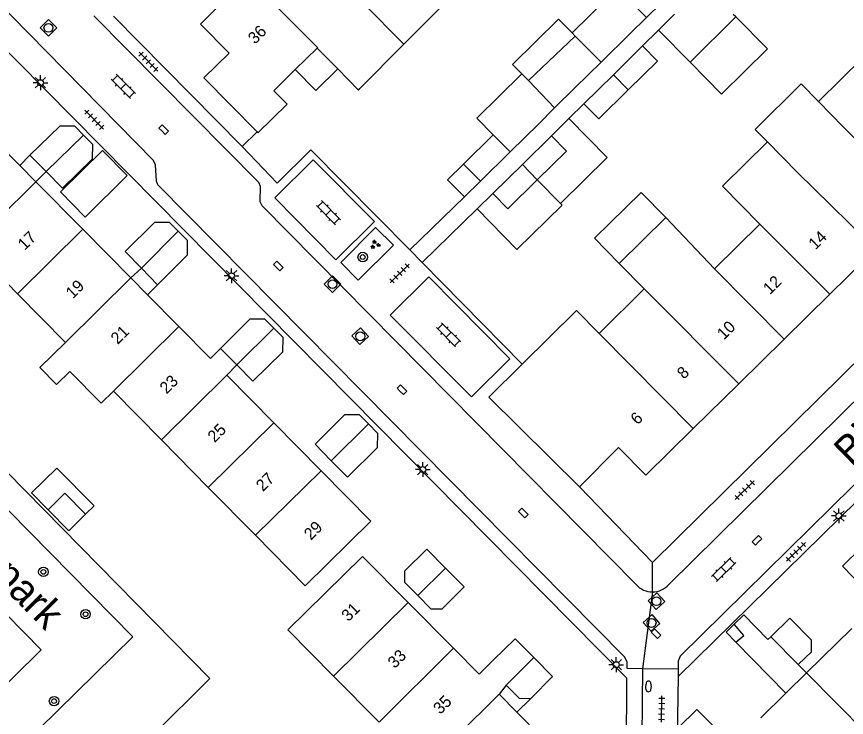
# Model space of a CAD drawing. Extents: x 128000 to 131008, y 398996 to 402500.
# Drawn here: x 129798.2 to 129868.5, y 399165.2 to 399224.5 of the extents above; entities that cross this region are included whole.
import ezdxf

# ---------------------------------------------------------------- set-up
doc = ezdxf.new("R2010")
doc.units = 0
for name, color, linetype in [('gg-afsc-erfafscheiding', 7, 'Continuous'), ('gg-afsc-hekwerk', 7, 'Continuous'), ('gg-afsc-muur', 7, 'Continuous'), ('gg-anno-huisnummerreeks BGT', 7, 'Continuous'), ('gg-anno-openbare ruimte label', 7, 'Continuous'), ('gg-bbg-bijgebouw', 7, 'Continuous'), ('gg-bbg-gedigitaliseerde bebouwing', 7, 'Continuous'), ('gg-bbg-gedigitaliseerde bijgebouw', 7, 'Continuous'), ('gg-bbg-hoofdgebouw', 7, 'Continuous'), ('gg-bbg-luifel en loopbrug', 7, 'Continuous'), ('gg-bbg-tussenscheiding', 7, 'Continuous'), ('gg-knt-verharding', 7, 'Continuous'), ('gt-grn-weggrens', 7, 'Continuous'), ('gt-symb-boom', 7, 'Continuous'), ('gt-symb-brandkraan', 7, 'Continuous'), ('gt-symb-groenvak', 7, 'Continuous'), ('gt-symb-klinker verharding', 7, 'Continuous'), ('gt-symb-kolk', 7, 'Continuous'), ('gt-symb-lichtmast', 7, 'Continuous'), ('gt-symb-rioolschacht', 7, 'Continuous'), ('gt-symb-tegel verharding', 7, 'Continuous')]:
    doc.layers.add(name, color=color, linetype=linetype)

# ---------------------------------------------------------------- blocks, each defined once
blk = doc.blocks.new('gt0-LMAST')
at = {"layer": 'gt-symb-lichtmast'}
for p, q in [((-0.182, 0.173), (-0.447, 0.438)), ((-0.005, 0.246), (-0.005, 0.621)), ((0.172, 0.173), (0.437, 0.438)), ((-0.255, -0.004), (-0.63, -0.004)), ((-0.182, -0.181), (-0.447, -0.446)), ((-0.005, -0.254), (-0.005, -0.629)), ((0.437, -0.446), (0.172, -0.181)), ((0.245, -0.004), (0.62, -0.004))]:
    blk.add_line(p, q, dxfattribs=at)
blk.add_circle((-0.005, -0.004), 0.25, dxfattribs=at)
blk = doc.blocks.new('gt0-RS')
at = {"layer": 'gt-symb-rioolschacht'}
blk.add_lwpolyline([(-0.5, -0.5), (0.5, -0.5), (0.5, 0.5), (-0.5, 0.5)], close=True, dxfattribs=at)
blk.add_circle((0, 0), 0.375, dxfattribs=at)
blk = doc.blocks.new('gt0-BOOM')
at = {"layer": 'gt-symb-boom'}
for radius in [0.4, 0.2]:
    blk.add_circle((0, 0), radius, dxfattribs=at)
blk = doc.blocks.new('gt0-GRVAK')
at = {"layer": 'gt-symb-groenvak'}
for p, q in [((-0.11, 0.189), (-0.228, 0.24)), ((-0.182, 0.153), (0.088, 0.153)), ((-0.091, 0.211), (-0.156, 0.322)), ((-0.047, 0.214), (-0.047, 0.393)), ((-0.004, 0.211), (0.061, 0.322)), ((0.015, 0.189), (0.133, 0.24)), ((0.262, -0.052), (0.197, 0.059)), ((0.305, -0.049), (0.305, 0.13)), ((0.349, -0.052), (0.414, 0.059)), ((-0.245, -0.228), (-0.363, -0.177)), ((-0.318, -0.264), (-0.047, -0.264)), ((-0.226, -0.206), (-0.291, -0.095)), ((-0.183, -0.203), (-0.183, -0.024)), ((-0.139, -0.206), (-0.074, -0.095)), ((-0.12, -0.228), (-0.002, -0.177)), ((0.243, -0.074), (0.125, -0.023)), ((0.17, -0.11), (0.441, -0.11)), ((0.368, -0.074), (0.486, -0.023))]:
    blk.add_line(p, q, dxfattribs=at)
blk = doc.blocks.new('gt0-TEG1')
at = {"layer": 'gt-symb-tegel verharding'}
for p, q in [((-1.125, 0), (1.125, 0)), ((-0.9, -0.25), (-0.9, 0.25)), ((-0.45, -0.25), (-0.45, 0.25)), ((0, -0.25), (0, 0.25)), ((0.45, -0.25), (0.45, 0.25)), ((0.9, -0.25), (0.9, 0.25))]:
    blk.add_line(p, q, dxfattribs=at)
blk = doc.blocks.new('gt0-KOLK')
at = {"layer": 'gt-symb-kolk'}
blk.add_lwpolyline([(0, 0), (0.375, 0), (0.375, 0.4), (-0.375, 0.4), (-0.375, 0), (0, 0)], dxfattribs=at)
blk = doc.blocks.new('gt0-KL1')
at = {"layer": 'gt-symb-klinker verharding'}
for p, q in [((-1.15, 0.3), (1.15, 0.3)), ((-1, -0.3), (-1, 0.3)), ((-0.5, 0.3), (-0.5, 0.45)), ((0, -0.3), (0, 0.3)), ((0.5, 0.3), (0.5, 0.45)), ((1, -0.3), (1, 0.3)), ((-1.15, -0.3), (1.15, -0.3)), ((-0.5, -0.45), (-0.5, -0.3)), ((0.5, -0.45), (0.5, -0.3))]:
    blk.add_line(p, q, dxfattribs=at)
blk = doc.blocks.new('gt0-BR')
at = {"layer": 'gt-symb-brandkraan'}
for centre, radius, start, end in [((-0.244, 0), 0.206, 107.56694, 252.43307), ((0.599, -2.664), 3, 106.89205, 107.56694), ((0, -0.691), 0.938, 73.10799, 106.89205), ((-0.599, -2.664), 3, 72.43309, 73.10799), ((0.244, 0), 0.206, 287.56695, 72.43309), ((0.599, 2.664), 3, 252.43307, 253.10797), ((0, 0.691), 0.938, 253.10797, 286.89206), ((-0.599, 2.664), 3, 286.89206, 287.56695)]:
    blk.add_arc(centre, radius, start, end, dxfattribs=at)

msp = doc.modelspace()

# ---------------------------------------------------------------- linework, layer by layer
at = {"layer": 'gg-afsc-erfafscheiding'}
for p, q in [((129851.217, 399222.019), (129852.577, 399223.364)), ((129844.993, 399215.87), (129846.259, 399217.115)), ((129817.326, 399213.497), (129818.602, 399214.739)), ((129836.14, 399209.255), (129831.522, 399204.767))]:
    msp.add_line(p, q, dxfattribs=at)
for points in [[(129831.522, 399204.767), (129823.138, 399213.213), (129820.296, 399210.4), (129817.326, 399213.497)], [(129809.71, 399163.59), (129814.59, 399168.46), (129787.991, 399195.526)]]:
    msp.add_lwpolyline(points, dxfattribs=at)
at = {"layer": 'gg-afsc-hekwerk'}
msp.add_lwpolyline([(129780.608, 399176.533), (129772.199, 399185.089), (129779.419, 399192.157), (129800.313, 399170.864), (129793.117, 399163.804), (129786.287, 399170.754)], dxfattribs=at)
at = {"layer": 'gg-afsc-muur'}
for p, q in [((129832.571, 399203.673), (129837.215, 399208.218)), ((129841.027, 399195.063), (129832.571, 399203.673)), ((129845.876, 399184.676), (129852.055, 399178.285))]:
    msp.add_line(p, q, dxfattribs=at)
at = {"layer": 'gg-bbg-bijgebouw'}
for p, q in [((129851.555, 399224.438), (129852.815, 399225.679)), ((129850.169, 399223.073), (129851.555, 399224.438)), ((129850.169, 399223.073), (129847.707, 399220.645)), ((129848.754, 399219.582), (129851.217, 399222.019)), ((129846.259, 399217.115), (129848.754, 399219.582)), ((129842.466, 399215.467), (129843.783, 399216.772)), ((129842.466, 399215.467), (129840.006, 399213.045)), ((129841.048, 399211.985), (129843.507, 399214.407)), ((129799.37, 399212.77), (129800.733, 399211.377)), ((129840.006, 399213.045), (129837.504, 399210.581)), ((129838.538, 399209.512), (129841.048, 399211.985)), ((129810.17, 399201.8), (129808.809, 399203.191)), ((129859.116, 399171.514), (129863.354, 399167.2)), ((129864.41, 399169.64), (129865.11, 399168.929))]:
    msp.add_line(p, q, dxfattribs=at)
for points in [[(129847.707, 399220.645), (129845.526, 399218.495), (129843.783, 399216.772)], [(129803.911, 399214.464), (129803.16, 399215.23), (129801.89, 399215.24), (129799.37, 399212.77)], [(129803.911, 399214.464), (129804.66, 399213.7), (129804.63, 399212.43), (129802.11, 399209.97), (129800.733, 399211.377)], [(129811.921, 399206.334), (129811.17, 399207.08), (129809.9, 399207.08), (129807.42, 399204.61), (129808.809, 399203.191)], [(129811.921, 399206.334), (129812.68, 399205.58), (129812.68, 399204.29), (129810.17, 399201.8)], [(129820.013, 399198.117), (129819.25, 399198.88), (129817.99, 399198.89), (129815.504, 399196.404)], [(129820.013, 399198.117), (129820.77, 399197.36), (129820.75, 399196.08), (129818.24, 399193.62), (129816.874, 399195.006)], [(129828.026, 399190.004), (129827.27, 399190.78), (129826, 399190.78), (129823.51, 399188.29), (129824.878, 399186.897)], [(129828.026, 399190.004), (129828.78, 399189.23), (129828.77, 399187.98), (129826.26, 399185.49), (129824.878, 399186.897)], [(129832.195, 399175.47), (129831.09, 399176.59), (129831.11, 399177.58), (129832.97, 399179.41), (129834.545, 399177.805)], [(129872.065, 399177.185), (129870.94, 399176.09), (129869.98, 399176.08), (129868.14, 399177.96), (129869.745, 399179.54)], [(129832.195, 399175.47), (129833.3, 399174.35), (129834.26, 399174.34), (129836.12, 399176.2), (129834.545, 399177.805)], [(129858.969, 399173.045), (129859.789, 399173.828), (129861.832, 399171.747), (129862.07, 399171.98)], [(129864.41, 399169.64), (129865.53, 399170.72), (129865.53, 399171.7), (129863.68, 399173.56), (129862.07, 399171.98)], [(129859.116, 399171.514), (129859.802, 399172.083), (129858.969, 399173.045)], [(129841.76, 399166.76), (129843.61, 399168.62), (129842.025, 399170.215)], [(129839.685, 399167.89), (129840.78, 399166.78), (129841.76, 399166.76)], [(129855.83, 399165.82), (129854.23, 399164.27), (129856.56, 399161.94), (129857.66, 399162.96), (129857.67, 399163.96), (129855.83, 399165.82)]]:
    msp.add_lwpolyline(points, dxfattribs=at)
at = {"layer": 'gg-bbg-gedigitaliseerde bebouwing'}
for p, q in [((129831.012, 399222.161), (129834.81, 399225.999)), ((129827.295, 399218.406), (129831.012, 399222.161)), ((129827.18, 399218.289), (129827.295, 399218.406)), ((129857.313, 399203.151), (129853.2, 399207.483)), ((129857.313, 399203.151), (129861.159, 399206.942)), ((129798.309, 399201.038), (129794.344, 399205.062)), ((129802.369, 399196.916), (129798.309, 399201.038)), ((129816.874, 399195.006), (129816.029, 399194.137)), ((129806.43, 399192.795), (129810.49, 399188.673)), ((129810.49, 399188.673), (129814.466, 399184.638)), ((129814.466, 399184.638), (129818.466, 399180.577)), ((129818.466, 399180.577), (129822.67, 399176.31))]:
    msp.add_line(p, q, dxfattribs=at)
for points in [[(129872.01, 399218.916), (129869.909, 399221.052), (129866.112, 399217.317)], [(129861.802, 399213.89), (129860.75, 399214.959), (129864.653, 399218.8), (129866.112, 399217.317)], [(129861.159, 399206.942), (129858.002, 399210.149), (129861.802, 399213.89)], [(129802.369, 399196.916), (129800.199, 399194.775), (129801.616, 399193.338), (129802.75, 399194.456), (129805.395, 399191.774), (129806.43, 399192.795)]]:
    msp.add_lwpolyline(points, dxfattribs=at)
at = {"layer": 'gg-bbg-gedigitaliseerde bijgebouw'}
for p, q in [((129845.252, 399223.14), (129849.081, 399226.908)), ((129852.577, 399223.364), (129853.937, 399224.709)), ((129859.121, 399224.479), (129858.908, 399224.695)), ((129855.245, 399220.658), (129859.121, 399224.479)), ((129852.577, 399223.364), (129855.245, 399220.658)), ((129841.571, 399219.091), (129845.524, 399222.863)), ((129845.524, 399222.863), (129845.252, 399223.14)), ((129841.018, 399219.653), (129841.571, 399219.091)), ((129836.061, 399212.018), (129838.575, 399214.5)), ((129837.504, 399210.581), (129836.061, 399212.018))]:
    msp.add_line(p, q, dxfattribs=at)
for points in [[(129850.012, 399218.305), (129852.482, 399220.744), (129851.217, 399222.019)], [(129838.575, 399214.5), (129837.2, 399215.896), (129841.018, 399219.653)], [(129846.259, 399217.115), (129847.514, 399215.84), (129850.012, 399218.305)], [(129842.316, 399210.696), (129844.777, 399213.125), (129843.507, 399214.407)], [(129838.538, 399209.512), (129839.809, 399208.221), (129842.316, 399210.696)], [(129804.078, 399182.357), (129802.324, 399184.139), (129800.899, 399182.735)], [(129800.899, 399182.735), (129802.653, 399180.954), (129804.078, 399182.357)]]:
    msp.add_lwpolyline(points, dxfattribs=at)
at = {"layer": 'gg-bbg-hoofdgebouw'}
for p, q in [((129823.673, 399221.847), (129821.817, 399220.02)), ((129825.419, 399220.075), (129823.673, 399221.847)), ((129827.18, 399218.289), (129825.419, 399220.075)), ((129818.602, 399214.739), (129818.67, 399214.67)), ((129795.865, 399214.576), (129798.496, 399211.909)), ((129798.496, 399211.909), (129799.859, 399210.527)), ((129799.859, 399210.527), (129803.84, 399206.494)), ((129853.2, 399207.483), (129849.247, 399203.592)), ((129803.84, 399206.494), (129807.903, 399202.375)), ((129870.953, 399204.815), (129867.065, 399200.986)), ((129849.247, 399203.592), (129851.374, 399201.45)), ((129807.903, 399202.375), (129809.309, 399200.95)), ((129851.374, 399201.45), (129847.545, 399197.675)), ((129809.309, 399200.95), (129811.966, 399198.256)), ((129867.065, 399200.986), (129863.217, 399197.197)), ((129811.966, 399198.256), (129814.643, 399195.543)), ((129863.217, 399197.197), (129859.369, 399193.409)), ((129815.504, 399196.404), (129814.643, 399195.543)), ((129838.203, 399192.282), (129841.027, 399195.063)), ((129816.029, 399194.137), (129820.01, 399190.103)), ((129859.369, 399193.409), (129855.522, 399189.62)), ((129838.203, 399192.282), (129845.876, 399184.676)), ((129824.013, 399186.044), (129820.01, 399190.103)), ((129845.876, 399184.676), (129849.194, 399188.024)), ((129835.23, 399171.006), (129831.38, 399174.898)), ((129868.93, 399172.69), (129865.11, 399168.929)), ((129837.397, 399168.816), (129835.23, 399171.006)), ((129838.59, 399169.99), (129837.397, 399168.816)), ((129825.07, 399168.656), (129828.914, 399164.758)), ((129839.685, 399167.89), (129839.08, 399167.114)), ((129840.592, 399165.586), (129839.08, 399167.114)), ((129863.354, 399167.2), (129861.243, 399165.122)), ((129842.93, 399163.222), (129840.592, 399165.586))]:
    msp.add_line(p, q, dxfattribs=at)
for points in [[(129817.796, 399227.835), (129813.79, 399223.88), (129816.23, 399221.41), (129814.09, 399219.31), (129818.602, 399214.739)], [(129821.817, 399220.02), (129819.998, 399218.23), (129821.131, 399217.079), (129818.67, 399214.67)], [(129847.545, 399197.675), (129845.64, 399199.608), (129841.027, 399195.063)], [(129855.522, 399189.62), (129851.51, 399185.67), (129849.194, 399188.024)], [(129824.013, 399186.044), (129828.22, 399181.78), (129822.67, 399176.31)], [(129825.07, 399168.656), (129821.21, 399172.57), (129827.53, 399178.79), (129831.38, 399174.898)], [(129838.59, 399169.99), (129840.44, 399171.81), (129842.025, 399170.215)]]:
    msp.add_lwpolyline(points, dxfattribs=at)
at = {"layer": 'gg-bbg-luifel en loopbrug'}
for p, q in [((129843.507, 399214.407), (129844.993, 399215.87)), ((129799.37, 399212.77), (129798.496, 399211.909)), ((129800.733, 399211.377), (129799.859, 399210.527)), ((129837.504, 399210.581), (129836.14, 399209.255)), ((129844.277, 399208.692), (129842.316, 399210.696)), ((129837.215, 399208.218), (129838.538, 399209.512)), ((129808.809, 399203.191), (129807.903, 399202.375)), ((129810.17, 399201.8), (129809.309, 399200.95)), ((129841.76, 399166.76), (129840.592, 399165.586))]:
    msp.add_line(p, q, dxfattribs=at)
for points in [[(129845.252, 399223.14), (129844.118, 399224.285), (129840.227, 399220.456), (129841.018, 399219.653)], [(129855.245, 399220.658), (129857.913, 399217.952), (129861.788, 399221.774), (129859.121, 399224.479)], [(129825.419, 399220.075), (129823.571, 399218.246), (129821.817, 399220.02)], [(129844.277, 399208.692), (129848.231, 399212.561), (129844.993, 399215.87)], [(129801.938, 399209.668), (129804.045, 399207.533), (129807.604, 399211.046), (129805.496, 399213.181), (129801.938, 399209.668)], [(129836.061, 399212.018), (129834.721, 399210.696), (129836.14, 399209.255)], [(129849.247, 399203.592), (129847.143, 399205.73), (129851.096, 399209.621), (129853.2, 399207.483)], [(129837.215, 399208.218), (129840.572, 399204.787), (129844.417, 399208.549), (129844.277, 399208.692)], [(129804.078, 399182.357), (129804.791, 399183.059), (129801.633, 399186.265), (129799.496, 399184.16), (129800.899, 399182.735)], [(129859.116, 399171.514), (129858.289, 399172.383), (129858.969, 399173.045)]]:
    msp.add_lwpolyline(points, dxfattribs=at)
at = {"layer": 'gg-bbg-tussenscheiding'}
for p, q in [((129849.081, 399226.908), (129851.555, 399224.438)), ((129847.707, 399220.645), (129845.524, 399222.863)), ((129843.783, 399216.772), (129841.571, 399219.091)), ((129848.754, 399219.582), (129850.012, 399218.305)), ((129868.216, 399215.178), (129866.112, 399217.317)), ((129874.12, 399209.21), (129868.216, 399215.178)), ((129800.733, 399211.377), (129803.911, 399214.464)), ((129838.575, 399214.5), (129840.006, 399213.045)), ((129864.317, 399211.335), (129861.802, 399213.89)), ((129841.048, 399211.985), (129842.316, 399210.696)), ((129870.953, 399204.815), (129864.317, 399211.335)), ((129794.344, 399205.062), (129799.859, 399210.527)), ((129803.84, 399206.494), (129798.309, 399201.038)), ((129811.921, 399206.334), (129808.809, 399203.191)), ((129867.065, 399200.986), (129861.159, 399206.942)), ((129857.313, 399203.151), (129863.217, 399197.197)), ((129807.903, 399202.375), (129802.369, 399196.916)), ((129859.369, 399193.409), (129851.374, 399201.45)), ((129811.966, 399198.256), (129806.43, 399192.795)), ((129816.874, 399195.006), (129820.013, 399198.117)), ((129847.545, 399197.675), (129855.522, 399189.62)), ((129816.874, 399195.006), (129815.504, 399196.404)), ((129816.029, 399194.137), (129810.49, 399188.673)), ((129820.01, 399190.103), (129814.466, 399184.638)), ((129828.026, 399190.004), (129824.878, 399186.897)), ((129824.013, 399186.044), (129818.466, 399180.577)), ((129832.195, 399175.47), (129834.545, 399177.805)), ((129831.38, 399174.898), (129825.07, 399168.656)), ((129862.07, 399171.98), (129864.41, 399169.64)), ((129835.23, 399171.006), (129828.914, 399164.758)), ((129839.685, 399167.89), (129842.025, 399170.215)), ((129865.11, 399168.929), (129863.354, 399167.2)), ((129865.11, 399168.929), (129871.35, 399162.592)), ((129839.08, 399167.114), (129832.758, 399160.86))]:
    msp.add_line(p, q, dxfattribs=at)
for points in [[(129821.618, 399231.608), (129827.537, 399225.683), (129831.012, 399222.161)], [(129817.796, 399227.835), (129823.705, 399221.878), (129823.673, 399221.847)]]:
    msp.add_lwpolyline(points, dxfattribs=at)
at = {"layer": 'gg-knt-verharding'}
for p, q in [((129806.44, 399224.54), (129817.326, 399213.497)), ((129852.055, 399178.285), (129890.378, 399216.084)), ((129854.23, 399169.25), (129851.224, 399169.278)), ((129854.24, 399168.61), (129854.13, 399162.34))]:
    msp.add_line(p, q, dxfattribs=at)
for points in [[(129854.24, 399168.61), (129880.05, 399193.97), (129882.51, 399191.51), (129922.57, 399231.07), (129920.11, 399233.53), (129947.517, 399260.626)], [(129851.224, 399169.278), (129849.91, 399169.29), (129849.91, 399169.84), (129849.73, 399170.25), (129810.2, 399210.26), (129810.08, 399210.58), (129809.99, 399211.94), (129809.82, 399212.33), (129790.21, 399232.3), (129789.81, 399232.48), (129788.61, 399232.4), (129788.29, 399232.5), (129769.834, 399251.214)], [(129850.68, 399176.4), (129819.01, 399208.47), (129818.85, 399208.82), (129818.87, 399210.12), (129818.74, 399210.47), (129804.76, 399224.56)], [(129849.86, 399162.32), (129849.9, 399168.47), (129795.93, 399223.09)], [(129853.459, 399176.42), (129880.43, 399203.03), (129880.76, 399203.21), (129881.54, 399203.29), (129881.9, 399203.44), (129896.46, 399217.79)], [(129820.103, 399209.169), (129823.351, 399212.382), (129828.524, 399207.16), (129825.27, 399203.907), (129820.103, 399209.169)], [(129830.131, 399205.136), (129827.164, 399202.182), (129825.674, 399203.672), (129828.615, 399206.648), (129830.131, 399205.136)], [(129829.873, 399199.23), (129833.138, 399202.48), (129839.996, 399195.523), (129836.758, 399192.304), (129829.873, 399199.23)], [(129780.09, 399200.42), (129808.07, 399171.98), (129792.1, 399156.32), (129764.07, 399184.71)], [(129879.98, 399195.51), (129854.41, 399170.33), (129854.23, 399169.93), (129854.23, 399169.25)]]:
    msp.add_lwpolyline(points, dxfattribs=at)
for centre, radius, start, end in [((129852.06, 399177.63), 1.849, 221.69198, 270.42119), ((129852.06, 399177.631), 1.85, 270.42088, 319.11366)]:
    msp.add_arc(centre, radius, start, end, dxfattribs=at)
at = {"layer": 'gt-grn-weggrens'}
for p, q in [((129831.522, 399204.767), (129832.571, 399203.673)), ((129852.074, 399175.781), (129852.055, 399178.285)), ((129852.074, 399175.781), (129851.224, 399169.278)), ((129851.224, 399169.278), (129851.16, 399162.37)), ((129854.23, 399169.25), (129854.24, 399168.61))]:
    msp.add_line(p, q, dxfattribs=at)

# ---------------------------------------------------------------- block references
at = {"layer": 'gt-symb-boom'}
for p in [(129827.534, 399204.146), (129800.5, 399177.477), (129804.074, 399173.892), (129801.404, 399166.532)]:
    msp.add_blockref('gt0-BOOM', p, dxfattribs=at)
at = {"layer": 'gt-symb-brandkraan', "rotation": 88.96878733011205}
msp.add_blockref('gt0-BR', (129851.724, 399167.777), dxfattribs=at)
at = {"layer": 'gt-symb-groenvak'}
msp.add_blockref('gt0-GRVAK', (129828.579, 399205.201), dxfattribs=at)
at = {"layer": 'gt-symb-klinker verharding'}
for p, rotation in [((129807.269, 399218.591), -45.32415936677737), ((129824.636, 399207.906), -45.324159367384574), ((129834.808, 399197.557), -45.324159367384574), ((129858.1, 399177.676), 44.554600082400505)]:
    msp.add_blockref('gt0-KL1', p, dxfattribs=dict(at, rotation=rotation))
at = {"layer": 'gt-symb-kolk'}
for p, rotation in [((129810.545, 399214.797), -45.324159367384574), ((129820.245, 399203.253), -45.324159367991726), ((129830.718, 399192.766), -45.324159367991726), ((129840.991, 399182.314), -45.324159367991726), ((129861.044, 399180.014), 44.55460008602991), ((129852.214, 399172.109), -45.324159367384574)]:
    msp.add_blockref('gt0-KOLK', p, dxfattribs=dict(at, rotation=rotation))
at = {"layer": 'gt-symb-lichtmast'}
for p in [(129800.258, 399218.913), (129816.434, 399202.566), (129832.621, 399186.146), (129867.849, 399182.222), (129849.004, 399169.622)]:
    msp.add_blockref('gt0-LMAST', p, dxfattribs=at)
at = {"layer": 'gt-symb-rioolschacht'}
for p, rotation in [((129800.93, 399223.551), -45.52637751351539), ((129824.978, 399201.845), -45.36442053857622), ((129827.327, 399197.431), 132.5280440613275), ((129852.4, 399174.994), 132.52804406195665), ((129851.988, 399173.154), 132.08093041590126)]:
    msp.add_blockref('gt0-RS', p, dxfattribs=dict(at, rotation=rotation))
at = {"layer": 'gt-symb-tegel verharding'}
for p, rotation in [((129809.393, 399220.683), -45.526377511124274), ((129804.808, 399215.775), -45.526377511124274), ((129830.658, 399202.759), 44.83791902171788), ((129859.87, 399184.407), 44.55460008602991), ((129864.203, 399179.165), 44.554600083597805), ((129852.839, 399165.863), 88.96878733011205)]:
    msp.add_blockref('gt0-TEG1', p, dxfattribs=dict(at, rotation=rotation))

# ---------------------------------------------------------------- texts
at = {"layer": 'gg-anno-huisnummerreeks BGT'}
for s, rotation, p in [('36', 44.6, (129818.414, 399222.122)), ('17', 44.6, (129798.928, 399204.67)), ('14', 44.6, (129865.857, 399204.708)), ('19', 44.6, (129802.988, 399200.555)), ('12', 44.6, (129862.014, 399200.923)), ('10', 44.6, (129858.116, 399197.085)), ('21', 44.6, (129806.796, 399196.694)), ('8', 44.6, (129854.729, 399193.751)), ('23', 44.6, (129810.934, 399192.499)), ('6', 44.6, (129850.8, 399189.882)), ('25', 44.6, (129814.999, 399188.38)), ('27', 44.6, (129819.09, 399184.233)), ('29', 44.6, (129823.151, 399180.116)), ('31', 44.7, (129826.323, 399173.218)), ('33', 44.7, (129830.247, 399169.251)), ('35', 44.7, (129834.097, 399165.359))]:
    msp.add_text(s, height=1, rotation=rotation, dxfattribs=at).set_placement(p)
at = {"layer": 'gg-anno-openbare ruimte label'}
for s, rotation, p in [('Bingelradestraat', 44.3, (129868.927, 399186.302)), ('Borculopark', 314.5, (129788.179, 399185.175))]:
    msp.add_text(s, height=2.5, rotation=rotation, dxfattribs=at).set_placement(p)

doc.saveas('drawing.dxf')
